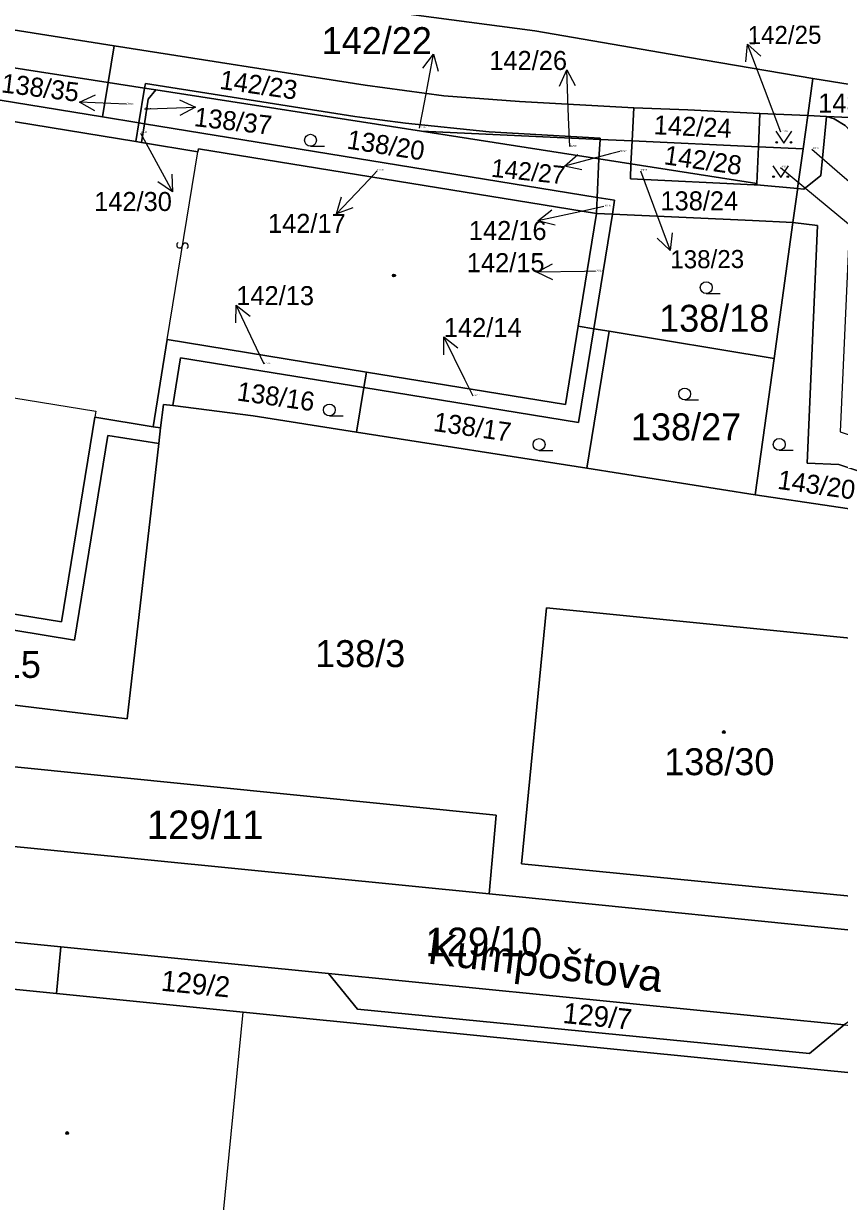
# Model space of a CAD drawing. Extents: x -598233 to -596890, y -1157848 to -1156431.
# Drawn here: x -597926.7 to -597875.2, y -1156881.8 to -1156807.5 of the extents above; entities that cross this region are included whole.
import ezdxf

# ---------------------------------------------------------------- set-up
doc = ezdxf.new("R2010")
doc.units = 0
for name, color, linetype in [('Level 1', 7, 'Continuous'), ('Level 11', 7, 'Continuous'), ('Level 13', 7, 'Continuous'), ('Level 3', 7, 'Continuous'), ('Level 4', 7, 'Continuous'), ('Level 5', 7, 'Continuous'), ('Level 57', 7, 'Continuous'), ('Level 60', 7, 'Continuous')]:
    doc.layers.add(name, color=color, linetype=linetype)

msp = doc.modelspace()

# ---------------------------------------------------------------- linework, layer by layer
at = {"layer": 'Level 1'}
for points in [[(-597951.49, -1156799.22), (-597941.17, -1156801.02), (-597926.07, -1156803.63), (-597916.63, -1156804.98), (-597894.47, -1156807.94), (-597884.71, -1156809.61), (-597876.91, -1156810.94)], [(-597921.03, -1156808.87), (-597941.49, -1156805.61)], [(-597941.87, -1156808.01), (-597921.41, -1156811.19)], [(-597921.03, -1156808.87), (-597921.41, -1156811.19)], [(-597888.23, -1156812.78), (-597895.44, -1156812.4), (-597900.22, -1156812.03), (-597905.19, -1156811.37), (-597921.03, -1156808.87)], [(-597942.19, -1156810.04), (-597921.77, -1156813.36)], [(-597919.65, -1156814.92), (-597944.52, -1156810.86)], [(-597921.77, -1156813.36), (-597921.41, -1156811.19)], [(-597921.41, -1156811.19), (-597919.1, -1156811.55)], [(-597919.1, -1156811.55), (-597919.05, -1156811.25), (-597905.84, -1156813.33), (-597904.25, -1156813.55), (-597902.64, -1156813.75), (-597897.36, -1156814.3), (-597890.35, -1156814.71), (-597890.35, -1156814.79)], [(-597877.24, -1156813.28), (-597876.91, -1156810.94)], [(-597876.91, -1156810.94), (-597869.85, -1156812.07)], [(-597919.46, -1156813.74), (-597919.1, -1156811.55)], [(-597918.4, -1156811.66), (-597918.87, -1156812.24), (-597919.12, -1156813.79)], [(-597919.1, -1156811.55), (-597918.4, -1156811.66)], [(-597918.4, -1156811.66), (-597901.62, -1156814.27)], [(-597888.23, -1156812.78), (-597888.33, -1156814.88)], [(-597888.23, -1156812.78), (-597884.81, -1156812.92), (-597880.27, -1156813.14)], [(-597921.77, -1156813.36), (-597919.46, -1156813.74)], [(-597880.36, -1156815.25), (-597880.27, -1156813.14)], [(-597880.27, -1156813.14), (-597877.24, -1156813.28)], [(-597877.88, -1156817.89), (-597877.49, -1156817.93), (-597876.42, -1156817.06), (-597876.06, -1156813.33)], [(-597877.53, -1156815.38), (-597877.24, -1156813.28)], [(-597877.24, -1156813.28), (-597876.06, -1156813.33)], [(-597876.06, -1156813.33), (-597875.57, -1156813.48), (-597874.88, -1156813.9), (-597874.56, -1156814.24), (-597873.99, -1156815.19)], [(-597876.06, -1156813.33), (-597865.43, -1156813.8)], [(-597919.65, -1156814.92), (-597919.46, -1156813.74)], [(-597919.46, -1156813.74), (-597919.12, -1156813.79)], [(-597919.12, -1156813.79), (-597919.3, -1156814.98)], [(-597919.12, -1156813.79), (-597890.53, -1156818.44)], [(-597901.62, -1156814.27), (-597890.35, -1156814.79)], [(-597901.62, -1156814.27), (-597890.42, -1156816.01)], [(-597919.3, -1156814.98), (-597919.65, -1156814.92)], [(-597919.3, -1156814.98), (-597915.74, -1156815.56)], [(-597890.35, -1156814.79), (-597890.42, -1156816.01)], [(-597890.35, -1156814.79), (-597888.33, -1156814.88)], [(-597888.33, -1156814.88), (-597888.4, -1156816.32)], [(-597888.33, -1156814.88), (-597880.36, -1156815.25)], [(-597890.58, -1156819.45), (-597915.71, -1156815.38), (-597915.74, -1156815.56)], [(-597880.46, -1156817.56), (-597880.36, -1156815.25)], [(-597880.36, -1156815.25), (-597877.53, -1156815.38)], [(-597877.88, -1156817.89), (-597877.53, -1156815.38)], [(-597890.53, -1156818.44), (-597890.42, -1156816.01)], [(-597890.42, -1156816.01), (-597888.4, -1156816.32)], [(-597880.46, -1156817.65), (-597880.63, -1156817.64), (-597888.44, -1156817.26), (-597888.4, -1156816.32)], [(-597888.4, -1156816.32), (-597880.46, -1156817.56)], [(-597880.46, -1156817.65), (-597880.46, -1156817.56)], [(-597880.46, -1156817.65), (-597877.88, -1156817.89)], [(-597877.88, -1156817.89), (-597877.89, -1156817.96), (-597878.18, -1156820.02)], [(-597890.53, -1156818.44), (-597890.58, -1156819.45)], [(-597889.57, -1156819.5), (-597889.43, -1156818.62), (-597890.53, -1156818.44)], [(-597890.58, -1156819.45), (-597891.74, -1156826.57)], [(-597890.58, -1156819.45), (-597889.57, -1156819.5)], [(-597890.75, -1156826.73), (-597889.57, -1156819.5)], [(-597889.57, -1156819.5), (-597880.73, -1156819.9), (-597878.18, -1156820.02)], [(-597879.37, -1156828.61), (-597878.18, -1156820.02)], [(-597866.01, -1156838.4), (-597875.27, -1156835.3), (-597877.28, -1156835.21), (-597876.62, -1156820.21), (-597878.18, -1156820.02)], [(-597905.26, -1156830.44), (-597891.71, -1156832.65), (-597890.75, -1156826.73)], [(-597905.1, -1156829.46), (-597892.54, -1156831.5), (-597891.74, -1156826.57)], [(-597891.74, -1156826.57), (-597890.75, -1156826.73)], [(-597891.19, -1156835.53), (-597889.78, -1156826.89)], [(-597890.75, -1156826.73), (-597889.78, -1156826.89)], [(-597889.78, -1156826.89), (-597879.37, -1156828.61)], [(-597917.67, -1156827.41), (-597918.56, -1156832.91)], [(-597917.67, -1156827.41), (-597905.1, -1156829.46)], [(-597905.26, -1156830.44), (-597916.84, -1156828.56), (-597917.33, -1156831.58)], [(-597880.56, -1156837.2), (-597879.37, -1156828.61)], [(-597905.1, -1156829.46), (-597905.26, -1156830.44)], [(-597905.26, -1156830.44), (-597905.73, -1156833.25)], [(-597918.09, -1156832.99), (-597917.92, -1156831.51), (-597917.33, -1156831.58)], [(-597905.73, -1156833.25), (-597912.26, -1156832.23), (-597917.33, -1156831.58)], [(-597922.25, -1156832.31), (-597924.36, -1156845.22), (-597936.92, -1156843.18)], [(-597918.56, -1156832.91), (-597922.25, -1156832.31)], [(-597937.08, -1156844.16), (-597923.53, -1156846.37), (-597921.43, -1156833.46), (-597918.2, -1156833.98)], [(-597918.09, -1156832.99), (-597918.56, -1156832.91)], [(-597918.09, -1156832.99), (-597918.2, -1156833.98)], [(-597905.73, -1156833.25), (-597891.19, -1156835.53)], [(-597937.9, -1156849.2), (-597920.2, -1156851.34), (-597918.2, -1156833.98)], [(-597891.19, -1156835.53), (-597880.56, -1156837.2)], [(-597880.56, -1156837.2), (-597866.1, -1156839.35)], [(-597871.12, -1156862.87), (-597895.32, -1156860.49), (-597893.73, -1156844.35), (-597869.52, -1156846.75), (-597871.12, -1156862.87)], [(-597897.36, -1156862.39), (-597896.91, -1156857.43), (-597934.27, -1156853.68), (-597934.76, -1156858.66)], [(-597934.76, -1156858.66), (-597897.36, -1156862.39)], [(-597897.36, -1156862.39), (-597871.36, -1156864.99)], [(-597939.93, -1156865.79), (-597938.76, -1156865.13), (-597937.07, -1156864.67), (-597935.39, -1156864.63), (-597924.39, -1156865.73)], [(-597924.39, -1156865.73), (-597924.66, -1156868.68)], [(-597907.49, -1156867.41), (-597924.39, -1156865.73)], [(-597937.1, -1156867.44), (-597924.66, -1156868.68)], [(-597874.95, -1156870.66), (-597907.49, -1156867.41)], [(-597907.49, -1156867.41), (-597905.66, -1156869.66), (-597877.13, -1156872.47), (-597874.95, -1156870.66)], [(-597924.66, -1156868.68), (-597912.89, -1156869.86)], [(-597912.89, -1156869.86), (-597870.08, -1156874.13)]]:
    msp.add_lwpolyline(points, dxfattribs=at)
at = {"layer": 'Level 13'}
for centre, start, end in [((-597916.892, -1156821.449), 118.12224, 350.22024), ((-597916.528, -1156821.51), 297.90778, 170.49778)]:
    msp.add_arc(centre, 0.184, start, end, dxfattribs=at)
at = {"layer": 'Level 3'}
for points in [[(-597917.67, -1156827.41), (-597915.74, -1156815.56)], [(-597947.37, -1156828.22), (-597947.31, -1156827.85), (-597922.19, -1156831.94), (-597922.25, -1156832.31)], [(-597937.1, -1156867.44), (-597938.88, -1156885.4), (-597914.65, -1156887.82), (-597912.89, -1156869.86)]]:
    msp.add_lwpolyline(points, dxfattribs=at)
at = {"layer": 'Level 5'}
for p, q in [((-597908.63, -1156815.21), (-597907.755, -1156815.21)), ((-597883.65, -1156824.51), (-597882.775, -1156824.51)), ((-597885.01, -1156831.22), (-597884.135, -1156831.22)), ((-597907.44, -1156832.23), (-597906.565, -1156832.23)), ((-597894.2, -1156834.41), (-597893.325, -1156834.41)), ((-597879.04, -1156834.4), (-597878.165, -1156834.4))]:
    msp.add_line(p, q, dxfattribs=at)
for points in [[(-597879.251, -1156814.27), (-597878.75, -1156815.02), (-597878.25, -1156814.27)], [(-597879.451, -1156816.44), (-597878.95, -1156817.19), (-597878.45, -1156816.44)]]:
    msp.add_lwpolyline(points, dxfattribs=at)
for centre, radius in [((-597908.63, -1156814.835), 0.375), ((-597879.2, -1156814.97), 0.05), ((-597878.301, -1156814.97), 0.05), ((-597879.4, -1156817.14), 0.05), ((-597878.501, -1156817.14), 0.05), ((-597903.36, -1156823.37), 0.09), ((-597903.36, -1156823.37), 0.0521), ((-597883.65, -1156824.135), 0.375), ((-597885.01, -1156830.845), 0.375), ((-597907.44, -1156831.855), 0.375), ((-597894.2, -1156834.035), 0.375), ((-597879.04, -1156834.025), 0.375), ((-597882.54, -1156852.18), 0.09), ((-597882.54, -1156852.18), 0.0521), ((-597923.99, -1156877.48), 0.09), ((-597923.99, -1156877.48), 0.0521)]:
    msp.add_circle(centre, radius, dxfattribs=at)
at = {"layer": 'Level 57'}
for p, q in [((-597879.97, -1156811.581), (-597881.035, -1156808.776)), ((-597901.421, -1156812.35), (-597900.874, -1156809.4)), ((-597892.334, -1156813.398), (-597892.455, -1156810.4)), ((-597878.93, -1156814.32), (-597879.97, -1156811.581)), ((-597920.24, -1156812.56), (-597923.218, -1156812.431)), ((-597918.886, -1156812.852), (-597915.888, -1156812.747)), ((-597901.74, -1156814.07), (-597901.421, -1156812.35)), ((-597919.12, -1156812.86), (-597918.886, -1156812.852)), ((-597892.26, -1156815.24), (-597892.334, -1156813.398)), ((-597919.36, -1156814.38), (-597918.776, -1156815.461)), ((-597918.776, -1156815.461), (-597917.35, -1156818.1)), ((-597889.703, -1156815.698), (-597892.601, -1156816.473)), ((-597889.11, -1156815.54), (-597889.703, -1156815.698)), ((-597876.99, -1156815.39), (-597875.375, -1156816.793)), ((-597904.42, -1156816.76), (-597904.935, -1156817.303)), ((-597887.8, -1156816.76), (-597886.973, -1156818.973)), ((-597878.97, -1156816.55), (-597875.28, -1156819.606)), ((-597875.375, -1156816.793), (-597873.11, -1156818.76)), ((-597904.935, -1156817.303), (-597907, -1156819.48)), ((-597891.341, -1156819.281), (-597894.27, -1156819.93)), ((-597890.12, -1156819.01), (-597891.341, -1156819.281)), ((-597886.973, -1156818.973), (-597885.922, -1156821.783)), ((-597875.28, -1156819.606), (-597872.97, -1156821.52)), ((-597891.34, -1156823.111), (-597894.34, -1156823.16)), ((-597890.63, -1156823.1), (-597891.34, -1156823.111)), ((-597912.03, -1156827.95), (-597913.317, -1156825.24)), ((-597898.884, -1156829.94), (-597900.213, -1156827.25)), ((-597911.55, -1156828.96), (-597912.03, -1156827.95)), ((-597898.37, -1156830.98), (-597898.884, -1156829.94))]:
    msp.add_line(p, q, dxfattribs=at)
for points in [[(-597881.147, -1156809.889), (-597881.035, -1156808.776), (-597880.212, -1156809.534)], [(-597901.548, -1156810.292), (-597900.874, -1156809.4), (-597900.565, -1156810.475)], [(-597892.914, -1156811.42), (-597892.455, -1156810.4), (-597891.915, -1156811.38)], [(-597922.247, -1156812.971), (-597923.218, -1156812.431), (-597922.204, -1156811.978)], [(-597916.905, -1156812.282), (-597915.888, -1156812.747), (-597916.87, -1156813.282)], [(-597891.506, -1156816.697), (-597892.601, -1156816.473), (-597891.764, -1156815.731)], [(-597917.385, -1156816.983), (-597917.35, -1156818.1), (-597918.265, -1156817.458)], [(-597905.949, -1156819.098), (-597907, -1156819.48), (-597906.674, -1156818.41)], [(-597893.185, -1156820.202), (-597894.27, -1156819.93), (-597893.402, -1156819.226)], [(-597885.804, -1156820.671), (-597885.922, -1156821.783), (-597886.741, -1156821.021)], [(-597893.332, -1156823.643), (-597894.34, -1156823.16), (-597893.348, -1156822.643)], [(-597913.34, -1156826.358), (-597913.317, -1156825.24), (-597912.436, -1156825.929)], [(-597900.218, -1156828.368), (-597900.213, -1156827.25), (-597899.321, -1156827.925)]]:
    msp.add_lwpolyline(points, dxfattribs=at)
at = {"layer": 'Level 60'}
for points in [[(-597949.54, -1156797.23), (-597918.9, -1156802.1), (-597900.63, -1156804.97), (-597899.63, -1156805.06), (-597892.71, -1156805.56), (-597886.33, -1156805.87), (-597884.61, -1156805.97), (-597876.4, -1156806.27), (-597870.6, -1156806.55), (-597864.68, -1156806.83), (-597869.85, -1156812.07), (-597876.91, -1156810.94), (-597884.71, -1156809.61), (-597894.47, -1156807.94), (-597916.63, -1156804.98), (-597926.07, -1156803.63), (-597941.17, -1156801.02), (-597951.49, -1156799.22)], [(-597941.49, -1156805.61), (-597921.03, -1156808.87), (-597921.41, -1156811.19), (-597941.87, -1156808.01)], [(-597941.87, -1156808.01), (-597921.41, -1156811.19), (-597921.77, -1156813.36), (-597942.19, -1156810.04)], [(-597888.23, -1156812.78), (-597888.33, -1156814.88), (-597890.35, -1156814.79), (-597890.35, -1156814.71), (-597897.36, -1156814.3), (-597902.64, -1156813.75), (-597904.25, -1156813.55), (-597905.84, -1156813.33), (-597919.05, -1156811.25), (-597919.1, -1156811.55), (-597921.41, -1156811.19), (-597921.03, -1156808.87), (-597905.19, -1156811.37), (-597900.22, -1156812.03), (-597895.44, -1156812.4)], [(-597942.19, -1156810.04), (-597921.77, -1156813.36), (-597919.46, -1156813.74), (-597919.65, -1156814.92), (-597944.52, -1156810.86), (-597944.33, -1156809.69)], [(-597921.77, -1156813.36), (-597921.41, -1156811.19), (-597919.1, -1156811.55), (-597919.46, -1156813.74)], [(-597919.05, -1156811.25), (-597905.84, -1156813.33), (-597904.25, -1156813.55), (-597902.64, -1156813.75), (-597897.36, -1156814.3), (-597890.35, -1156814.71), (-597890.35, -1156814.79), (-597901.62, -1156814.27), (-597918.4, -1156811.66), (-597919.1, -1156811.55)], [(-597865.43, -1156813.8), (-597876.06, -1156813.33), (-597877.24, -1156813.28), (-597876.91, -1156810.94), (-597869.85, -1156812.07), (-597857.06, -1156814.19), (-597862.41, -1156813.94)], [(-597918.4, -1156811.66), (-597918.87, -1156812.24), (-597919.12, -1156813.79), (-597919.46, -1156813.74), (-597919.1, -1156811.55)], [(-597890.53, -1156818.44), (-597919.12, -1156813.79), (-597918.87, -1156812.24), (-597918.4, -1156811.66), (-597901.62, -1156814.27), (-597890.42, -1156816.01)], [(-597888.23, -1156812.78), (-597884.81, -1156812.92), (-597880.27, -1156813.14), (-597880.36, -1156815.25), (-597888.33, -1156814.88)], [(-597880.36, -1156815.25), (-597880.27, -1156813.14), (-597877.24, -1156813.28), (-597877.53, -1156815.38)], [(-597876.06, -1156813.33), (-597875.57, -1156813.48), (-597874.88, -1156813.9), (-597874.56, -1156814.24), (-597873.99, -1156815.19), (-597874.26, -1156816.35), (-597874.41, -1156817.23), (-597874.54, -1156818.74), (-597875.2, -1156833.24), (-597865.35, -1156836.57), (-597866.01, -1156838.4), (-597875.27, -1156835.3), (-597877.28, -1156835.21), (-597876.62, -1156820.21), (-597878.18, -1156820.02), (-597877.89, -1156817.96), (-597877.88, -1156817.89), (-597877.49, -1156817.93), (-597876.42, -1156817.06)], [(-597876.42, -1156817.06), (-597877.49, -1156817.93), (-597877.88, -1156817.89), (-597877.53, -1156815.38), (-597877.24, -1156813.28), (-597876.06, -1156813.33)], [(-597875.57, -1156813.48), (-597876.06, -1156813.33), (-597865.43, -1156813.8), (-597866.19, -1156813.91), (-597866.76, -1156814.14), (-597867.6, -1156814.97), (-597868.01, -1156815.71), (-597873.99, -1156815.19), (-597874.56, -1156814.24), (-597874.88, -1156813.9)], [(-597919.12, -1156813.79), (-597919.3, -1156814.98), (-597919.65, -1156814.92), (-597919.46, -1156813.74)], [(-597890.58, -1156819.45), (-597915.71, -1156815.38), (-597915.74, -1156815.56), (-597919.3, -1156814.98), (-597919.12, -1156813.79), (-597890.53, -1156818.44)], [(-597890.35, -1156814.79), (-597890.42, -1156816.01), (-597901.62, -1156814.27)], [(-597890.42, -1156816.01), (-597890.35, -1156814.79), (-597888.33, -1156814.88), (-597888.4, -1156816.32)], [(-597888.4, -1156816.32), (-597888.33, -1156814.88), (-597880.36, -1156815.25), (-597880.46, -1156817.56)], [(-597880.36, -1156815.25), (-597877.53, -1156815.38), (-597877.88, -1156817.89), (-597880.46, -1156817.65), (-597880.46, -1156817.56)], [(-597888.44, -1156817.26), (-597880.63, -1156817.64), (-597880.46, -1156817.65), (-597877.88, -1156817.89), (-597877.89, -1156817.96), (-597878.18, -1156820.02), (-597880.73, -1156819.9), (-597889.57, -1156819.5), (-597889.43, -1156818.62), (-597890.53, -1156818.44), (-597890.42, -1156816.01), (-597888.4, -1156816.32)], [(-597880.63, -1156817.64), (-597888.44, -1156817.26), (-597888.4, -1156816.32), (-597880.46, -1156817.56), (-597880.46, -1156817.65)], [(-597889.57, -1156819.5), (-597890.58, -1156819.45), (-597890.53, -1156818.44), (-597889.43, -1156818.62)], [(-597891.74, -1156826.57), (-597890.58, -1156819.45), (-597889.57, -1156819.5), (-597890.75, -1156826.73)], [(-597889.78, -1156826.89), (-597890.75, -1156826.73), (-597889.57, -1156819.5), (-597880.73, -1156819.9), (-597878.18, -1156820.02), (-597879.37, -1156828.61)], [(-597880.56, -1156837.2), (-597879.37, -1156828.61), (-597878.18, -1156820.02), (-597876.62, -1156820.21), (-597877.28, -1156835.21), (-597875.27, -1156835.3), (-597866.01, -1156838.4), (-597866.1, -1156839.35)], [(-597905.73, -1156833.25), (-597905.26, -1156830.44), (-597891.71, -1156832.65), (-597890.75, -1156826.73), (-597889.78, -1156826.89), (-597891.19, -1156835.53)], [(-597905.1, -1156829.46), (-597892.54, -1156831.5), (-597891.74, -1156826.57), (-597890.75, -1156826.73), (-597891.71, -1156832.65), (-597905.26, -1156830.44)], [(-597880.56, -1156837.2), (-597891.19, -1156835.53), (-597889.78, -1156826.89), (-597879.37, -1156828.61)], [(-597918.56, -1156832.91), (-597917.67, -1156827.41), (-597905.1, -1156829.46), (-597905.26, -1156830.44), (-597916.84, -1156828.56), (-597917.33, -1156831.58), (-597917.92, -1156831.51), (-597918.09, -1156832.99)], [(-597905.26, -1156830.44), (-597905.73, -1156833.25), (-597912.26, -1156832.23), (-597917.33, -1156831.58), (-597916.84, -1156828.56)], [(-597922.25, -1156832.31), (-597918.56, -1156832.91), (-597918.09, -1156832.99), (-597918.2, -1156833.98), (-597921.43, -1156833.46), (-597923.53, -1156846.37), (-597937.08, -1156844.16), (-597936.92, -1156843.18), (-597924.36, -1156845.22)], [(-597937.9, -1156849.2), (-597937.08, -1156844.16), (-597923.53, -1156846.37), (-597921.43, -1156833.46), (-597918.2, -1156833.98), (-597920.2, -1156851.34)], [(-597895.32, -1156860.49), (-597893.73, -1156844.35), (-597869.52, -1156846.75), (-597871.12, -1156862.87)], [(-597897.36, -1156862.39), (-597934.76, -1156858.66), (-597934.27, -1156853.68), (-597896.91, -1156857.43)], [(-597939.93, -1156865.79), (-597938.76, -1156865.13), (-597937.07, -1156864.67), (-597935.39, -1156864.63), (-597924.39, -1156865.73), (-597924.66, -1156868.68), (-597937.1, -1156867.44), (-597940.07, -1156867.14)], [(-597912.89, -1156869.86), (-597924.66, -1156868.68), (-597924.39, -1156865.73), (-597907.49, -1156867.41), (-597905.66, -1156869.66), (-597877.13, -1156872.47), (-597874.95, -1156870.66), (-597858.73, -1156872.28), (-597853.15, -1156872.83), (-597853.45, -1156875.79), (-597870.08, -1156874.13)], [(-597924.66, -1156868.68), (-597912.89, -1156869.86), (-597870.08, -1156874.13), (-597853.45, -1156875.79), (-597845.88, -1156876.55), (-597847.67, -1156894.51), (-597847.98, -1156897.84), (-597872.79, -1156895.42), (-597878.73, -1156894.84), (-597896.71, -1156893.08), (-597896.99, -1156895.59), (-597888.88, -1156896.39), (-597888.91, -1156896.69), (-597890.67, -1156914.32), (-597914.9, -1156911.93), (-597913.45, -1156897.52), (-597913.09, -1156893.99), (-597901.17, -1156895.17), (-597900.87, -1156892.64), (-597942.21, -1156888.49), (-597940.73, -1156873.76), (-597940.07, -1156867.14), (-597937.1, -1156867.44)], [(-597907.49, -1156867.41), (-597874.95, -1156870.66), (-597877.13, -1156872.47), (-597905.66, -1156869.66)]]:
    msp.add_lwpolyline(points, close=True, dxfattribs=at)
for points in [[(-597941.17, -1156801.02), (-597926.07, -1156803.63), (-597916.63, -1156804.98), (-597894.47, -1156807.94), (-597884.71, -1156809.61), (-597876.91, -1156810.94), (-597877.24, -1156813.28), (-597880.27, -1156813.14), (-597884.81, -1156812.92), (-597888.23, -1156812.78), (-597895.44, -1156812.4), (-597900.22, -1156812.03), (-597905.19, -1156811.37), (-597921.03, -1156808.87), (-597941.49, -1156805.61)], [(-597944.52, -1156810.86), (-597919.65, -1156814.92), (-597919.3, -1156814.98), (-597915.74, -1156815.56), (-597915.71, -1156815.38), (-597890.58, -1156819.45), (-597891.74, -1156826.57), (-597892.54, -1156831.5), (-597905.1, -1156829.46), (-597917.67, -1156827.41), (-597918.56, -1156832.91), (-597922.25, -1156832.31), (-597924.36, -1156845.22), (-597936.92, -1156843.18)], [(-597937.9, -1156849.2), (-597920.2, -1156851.34), (-597918.2, -1156833.98), (-597918.09, -1156832.99), (-597917.92, -1156831.51), (-597917.33, -1156831.58), (-597912.26, -1156832.23), (-597905.73, -1156833.25), (-597891.19, -1156835.53), (-597880.56, -1156837.2), (-597866.1, -1156839.35), (-597866.04, -1156839.36), (-597868.31, -1156862.15), (-597868.68, -1156862.82), (-597869.39, -1156863.04), (-597871.12, -1156862.87), (-597869.52, -1156846.75), (-597893.73, -1156844.35), (-597895.32, -1156860.49), (-597871.12, -1156862.87), (-597871.36, -1156864.99), (-597897.36, -1156862.39), (-597896.91, -1156857.43), (-597934.27, -1156853.68)], [(-597934.76, -1156858.66), (-597897.36, -1156862.39), (-597871.36, -1156864.99), (-597866.66, -1156865.46), (-597864.02, -1156865.72), (-597855.4, -1156866.58), (-597838.37, -1156868.28), (-597835.52, -1156868.57), (-597836.71, -1156880.5), (-597839.09, -1156904.37)], [(-597845.37, -1156906.68), (-597842.76, -1156880.46), (-597842.68, -1156879.7), (-597842.84, -1156877.88), (-597843.54, -1156876.18), (-597844.73, -1156874.78), (-597846.29, -1156873.8), (-597848.07, -1156873.34), (-597853.15, -1156872.83), (-597858.73, -1156872.28), (-597860.21, -1156872.01), (-597861.49, -1156871.54), (-597864.02, -1156870.21), (-597865.42, -1156869.74), (-597866.94, -1156869.43), (-597870.65, -1156869.1), (-597872.01, -1156869.12), (-597873.47, -1156869.65), (-597874.95, -1156870.66), (-597907.49, -1156867.41), (-597924.39, -1156865.73), (-597935.39, -1156864.63)]]:
    msp.add_lwpolyline(points, dxfattribs=at)

# ---------------------------------------------------------------- texts
at = {"layer": 'Level 11'}
msp.add_text('Kumpoštova', height=2, rotation=352.97357, dxfattribs=at).set_placement((-597901.291, -1156866.774))
at = {"layer": 'Level 4'}
for s, height, rotation, p in [('142/23', 1.2, 351.9, (-597914.415, -1156811.588)), ('138/35', 0.1, 352.83168, (-597920.24, -1156812.56)), ('138/37', 0.1, 353.48022, (-597919.12, -1156812.86)), ('142/24', 1.2, 357.3, (-597886.983, -1156814.455)), ('138/20', 1.2, 351, (-597906.386, -1156815.351)), ('142/25', 0.1, 0.3951, (-597878.93, -1156814.32)), ('142/27', 0.1, 354.05316, (-597889.11, -1156815.54)), ('142/28', 1.2, 351.9, (-597886.363, -1156816.344)), ('143/13', 0.1, 0.27747, (-597876.99, -1156815.39)), ('142/3', 0.1, 0.27648, (-597878.97, -1156816.55)), ('138/23', 0.1, 0.30474, (-597887.8, -1156816.76)), ('138/16', 1.2, 351.9, (-597913.325, -1156831.249)), ('138/17', 1.2, 351.9, (-597900.921, -1156833.173)), ('143/20', 1.2, 351.9, (-597879.196, -1156836.822)), ('129/2', 1.3, 354.29814, (-597918.107, -1156868.495)), ('129/7', 1.3, 354.29634, (-597892.741, -1156870.532))]:
    msp.add_text(s, height=height, rotation=rotation, dxfattribs=at).set_placement(p)
for s, height, p in [('143/14', 1.2, (-597876.581, -1156813.09)), ('142/30', 0.1, (-597919.36, -1156814.38)), ('142/22', 0.1, (-597901.74, -1156814.07)), ('142/26', 0.1, (-597892.26, -1156815.24)), ('142/17', 0.1, (-597904.42, -1156816.76)), ('138/24', 1.2, (-597886.54, -1156819.26)), ('142/16', 0.1, (-597890.12, -1156819.01)), ('142/15', 0.1, (-597890.63, -1156823.1)), ('138/18', 1.7, (-597886.621, -1156826.92)), ('142/13', 0.1, (-597911.55, -1156828.96)), ('142/14', 0.1, (-597898.37, -1156830.98)), ('138/27', 1.7, (-597888.4, -1156833.77)), ('138/15', 1.7, (-597932.605, -1156848.76)), ('138/3', 1.7, (-597908.339, -1156848.08)), ('138/30', 1.7, (-597886.301, -1156854.9)), ('129/11', 1.8, (-597918.96, -1156858.93)), ('129/10', 1.8, (-597901.368, -1156866.32))]:
    msp.add_text(s, height=height, dxfattribs=at).set_placement(p)
at = {"layer": 'Level 57'}
for s, height, rotation, p in [('142/25', 1.14, 0.3951, (-597881.034, -1156808.776)), ('138/35', 1.2, 352.83168, (-597928.195, -1156811.805)), ('138/37', 1.2, 353.48022, (-597916.024, -1156813.939)), ('142/27', 1.14, 354.05316, (-597897.261, -1156817.134)), ('138/23', 1.14, 0.30474, (-597885.916, -1156822.923))]:
    msp.add_text(s, height=height, rotation=rotation, dxfattribs=at).set_placement(p)
for s, height, p in [('142/22', 1.7, (-597907.925, -1156809.4)), ('142/26', 1.2, (-597897.345, -1156810.4)), ('142/30', 1.2, (-597922.29, -1156819.3)), ('142/17', 1.2, (-597911.315, -1156820.68)), ('142/16', 1.2, (-597898.635, -1156821.13)), ('142/15', 1.2, (-597898.763, -1156823.16)), ('142/13', 1.2, (-597913.317, -1156825.24)), ('142/14', 1.2, (-597900.212, -1156827.25))]:
    msp.add_text(s, height=height, dxfattribs=at).set_placement(p)

doc.saveas('drawing.dxf')
